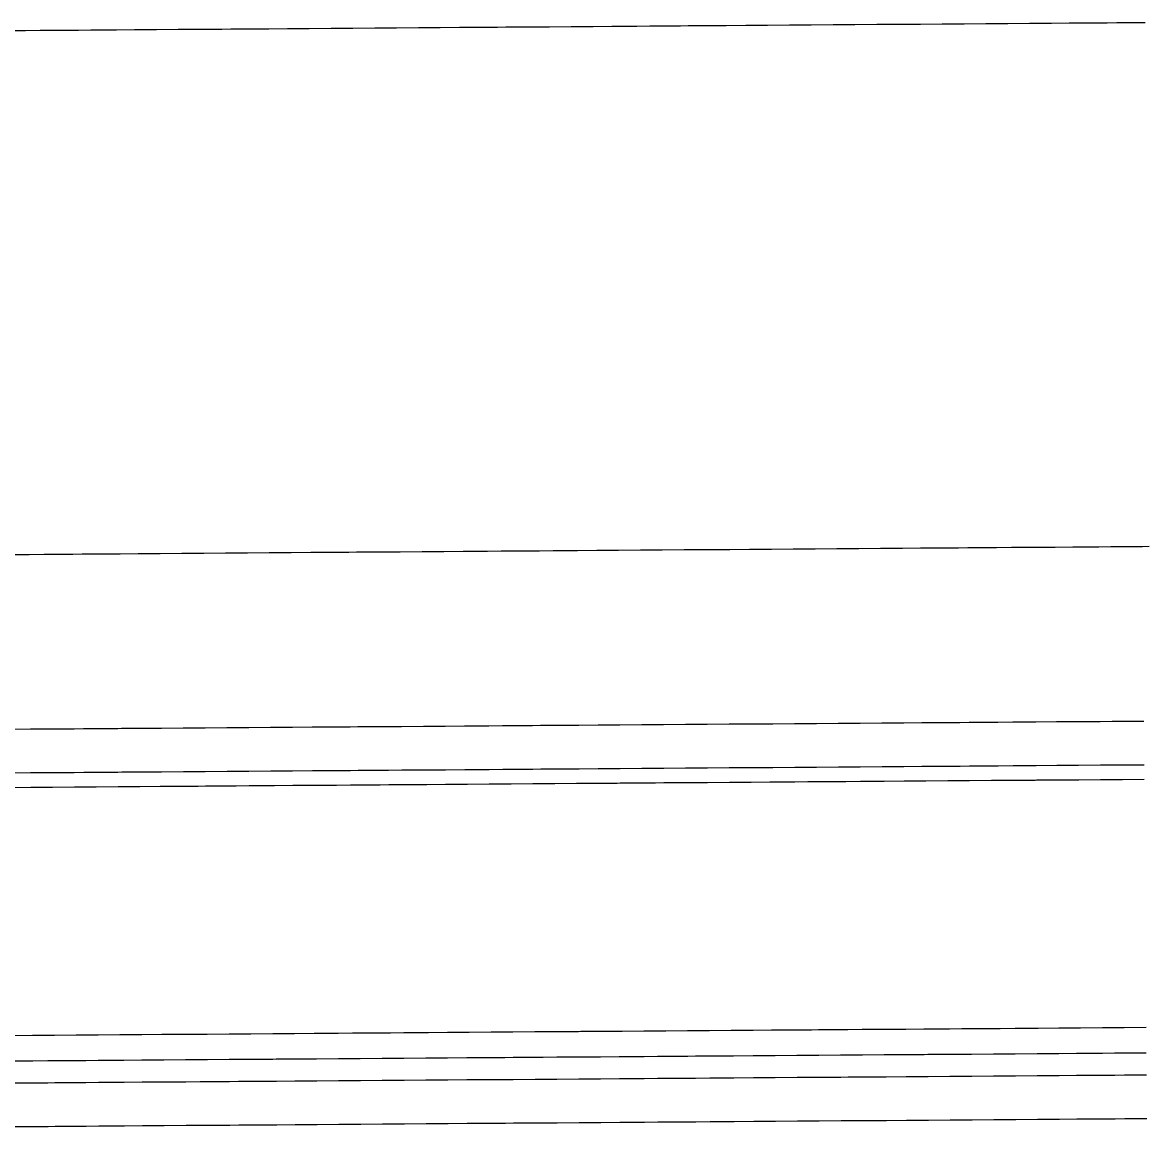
# Model space of a CAD drawing. Extents: x 2145147 to 2158018, y 137519 to 148068.
# Drawn here: x 2152463.1 to 2152514.4, y 142814.1 to 142864.7 of the extents above; entities that cross this region are included whole.
import ezdxf

# ---------------------------------------------------------------- set-up
doc = ezdxf.new("R2010")
doc.units = 0
doc.layers.add('PR_Phasing_Pavement_1', color=7, linetype='Continuous')

msp = doc.modelspace()

# ---------------------------------------------------------------- linework, layer by layer
at = {"layer": 'PR_Phasing_Pavement_1'}
for points in [[(2152462.248, 142864.295), (2152463.248, 142864.303), (2152463.934, 142864.308), (2152464.248, 142864.31), (2152465.248, 142864.317), (2152465.679, 142864.32), (2152466.248, 142864.324), (2152467.248, 142864.331), (2152467.424, 142864.332), (2152468.248, 142864.338), (2152469.17, 142864.345), (2152469.248, 142864.346), (2152470.248, 142864.353), (2152470.915, 142864.357), (2152471.248, 142864.36), (2152472.248, 142864.367), (2152472.66, 142864.37), (2152473.248, 142864.374), (2152474.248, 142864.381), (2152474.405, 142864.382), (2152475.248, 142864.388), (2152476.15, 142864.395), (2152476.248, 142864.396), (2152477.248, 142864.403), (2152477.895, 142864.407), (2152478.248, 142864.41), (2152479.248, 142864.417), (2152479.641, 142864.42), (2152480.248, 142864.424), (2152481.248, 142864.431), (2152481.386, 142864.432), (2152482.248, 142864.439), (2152483.131, 142864.445), (2152483.248, 142864.446), (2152484.248, 142864.453), (2152484.876, 142864.457), (2152485.248, 142864.46), (2152486.248, 142864.467), (2152486.621, 142864.47), (2152487.248, 142864.474), (2152488.248, 142864.481), (2152488.366, 142864.482), (2152489.248, 142864.489), (2152490.112, 142864.495), (2152490.248, 142864.496), (2152491.248, 142864.503), (2152491.857, 142864.507), (2152492.248, 142864.51), (2152493.248, 142864.517), (2152493.602, 142864.52), (2152494.248, 142864.524), (2152495.247, 142864.532), (2152495.347, 142864.532), (2152496.247, 142864.539), (2152497.092, 142864.545), (2152497.247, 142864.546), (2152498.247, 142864.553), (2152498.837, 142864.557), (2152498.93, 142864.558), (2152499.247, 142864.56), (2152500.247, 142864.567), (2152500.582, 142864.57), (2152501.247, 142864.574), (2152502.247, 142864.582), (2152502.328, 142864.582), (2152503.247, 142864.589), (2152504.073, 142864.595), (2152504.247, 142864.596), (2152505.247, 142864.603), (2152505.818, 142864.607), (2152506.247, 142864.61), (2152507.247, 142864.617), (2152507.563, 142864.62), (2152508.247, 142864.625), (2152509.247, 142864.632), (2152509.308, 142864.632), (2152510.247, 142864.639), (2152511.053, 142864.645), (2152511.247, 142864.646), (2152512.247, 142864.653), (2152512.799, 142864.657), (2152513.247, 142864.66), (2152514.247, 142864.667), (2152514.544, 142864.67)], [(2152462.42, 142840.295), (2152463.42, 142840.303), (2152464.106, 142840.308), (2152464.42, 142840.31), (2152465.42, 142840.317), (2152465.851, 142840.32), (2152466.42, 142840.324), (2152467.42, 142840.331), (2152467.596, 142840.332), (2152468.42, 142840.338), (2152469.342, 142840.345), (2152469.42, 142840.346), (2152470.42, 142840.353), (2152471.087, 142840.357), (2152471.42, 142840.36), (2152472.42, 142840.367), (2152472.832, 142840.37), (2152473.42, 142840.374), (2152474.42, 142840.381), (2152474.577, 142840.382), (2152475.42, 142840.388), (2152476.322, 142840.395), (2152476.42, 142840.396), (2152477.42, 142840.403), (2152478.067, 142840.407), (2152478.42, 142840.41), (2152479.42, 142840.417), (2152479.813, 142840.42), (2152480.42, 142840.424), (2152481.42, 142840.431), (2152481.558, 142840.432), (2152482.42, 142840.439), (2152483.303, 142840.445), (2152483.42, 142840.446), (2152484.42, 142840.453), (2152485.048, 142840.457), (2152485.42, 142840.46), (2152486.42, 142840.467), (2152486.793, 142840.47), (2152487.42, 142840.474), (2152488.42, 142840.481), (2152488.538, 142840.482), (2152489.42, 142840.489), (2152490.284, 142840.495), (2152490.42, 142840.496), (2152491.42, 142840.503), (2152492.029, 142840.507), (2152492.42, 142840.51), (2152493.42, 142840.517), (2152493.774, 142840.52), (2152494.42, 142840.524), (2152495.419, 142840.532), (2152495.519, 142840.532), (2152496.419, 142840.539), (2152497.264, 142840.545), (2152497.419, 142840.546), (2152498.419, 142840.553), (2152499.009, 142840.557), (2152499.102, 142840.558), (2152499.419, 142840.56), (2152500.419, 142840.567), (2152500.754, 142840.57), (2152501.419, 142840.574), (2152502.419, 142840.582), (2152502.5, 142840.582), (2152503.419, 142840.589), (2152504.245, 142840.595), (2152504.419, 142840.596), (2152505.419, 142840.603), (2152505.99, 142840.607), (2152506.419, 142840.61), (2152507.419, 142840.617), (2152507.735, 142840.62), (2152508.419, 142840.625), (2152509.419, 142840.632), (2152509.48, 142840.632), (2152510.419, 142840.639), (2152511.225, 142840.645), (2152511.419, 142840.646), (2152512.419, 142840.653), (2152512.971, 142840.657), (2152513.419, 142840.66), (2152514.419, 142840.667), (2152514.716, 142840.67)], [(2152462.478, 142832.296), (2152463.478, 142832.303), (2152464.163, 142832.308), (2152464.478, 142832.31), (2152465.477, 142832.317), (2152465.909, 142832.32), (2152466.477, 142832.324), (2152467.477, 142832.331), (2152467.654, 142832.333), (2152468.477, 142832.339), (2152469.399, 142832.345), (2152469.477, 142832.346), (2152470.477, 142832.353), (2152471.144, 142832.358), (2152471.477, 142832.36), (2152472.477, 142832.367), (2152472.889, 142832.37), (2152473.477, 142832.374), (2152474.477, 142832.382), (2152474.634, 142832.383), (2152475.477, 142832.389), (2152476.379, 142832.395), (2152476.477, 142832.396), (2152477.477, 142832.403), (2152478.125, 142832.408), (2152478.477, 142832.41), (2152479.477, 142832.417), (2152479.87, 142832.42), (2152480.477, 142832.424), (2152481.477, 142832.432), (2152481.615, 142832.433), (2152482.477, 142832.439), (2152483.36, 142832.445), (2152483.477, 142832.446), (2152484.477, 142832.453), (2152485.105, 142832.458), (2152485.477, 142832.46), (2152486.477, 142832.467), (2152486.85, 142832.47), (2152487.477, 142832.474), (2152488.477, 142832.482), (2152488.596, 142832.482), (2152489.477, 142832.489), (2152490.341, 142832.495), (2152490.477, 142832.496), (2152491.477, 142832.503), (2152492.086, 142832.507), (2152492.477, 142832.51), (2152493.477, 142832.517), (2152493.831, 142832.52), (2152494.477, 142832.525), (2152495.477, 142832.532), (2152495.576, 142832.532), (2152496.477, 142832.539), (2152497.321, 142832.545), (2152497.477, 142832.546), (2152498.477, 142832.553), (2152499.067, 142832.557), (2152499.159, 142832.558), (2152499.477, 142832.56), (2152500.477, 142832.567), (2152500.812, 142832.57), (2152501.477, 142832.575), (2152502.477, 142832.582), (2152502.557, 142832.582), (2152503.477, 142832.589), (2152504.302, 142832.595), (2152504.476, 142832.596), (2152505.476, 142832.603), (2152506.047, 142832.607), (2152506.476, 142832.61), (2152507.476, 142832.618), (2152507.792, 142832.62), (2152508.476, 142832.625), (2152509.476, 142832.632), (2152509.537, 142832.632), (2152510.476, 142832.639), (2152511.283, 142832.645), (2152511.476, 142832.646), (2152512.476, 142832.653), (2152513.028, 142832.657), (2152513.476, 142832.66), (2152514.476, 142832.668)], [(2152462.492, 142830.296), (2152463.492, 142830.303), (2152464.178, 142830.308), (2152464.492, 142830.31), (2152465.492, 142830.317), (2152465.923, 142830.32), (2152466.492, 142830.324), (2152467.492, 142830.331), (2152467.668, 142830.333), (2152468.492, 142830.339), (2152469.413, 142830.345), (2152469.492, 142830.346), (2152470.492, 142830.353), (2152471.158, 142830.358), (2152471.492, 142830.36), (2152472.492, 142830.367), (2152472.903, 142830.37), (2152473.492, 142830.374), (2152474.492, 142830.382), (2152474.649, 142830.383), (2152475.492, 142830.389), (2152476.394, 142830.395), (2152476.492, 142830.396), (2152477.491, 142830.403), (2152478.139, 142830.408), (2152478.491, 142830.41), (2152479.491, 142830.417), (2152479.884, 142830.42), (2152480.491, 142830.424), (2152481.491, 142830.432), (2152481.629, 142830.433), (2152482.491, 142830.439), (2152483.374, 142830.445), (2152483.491, 142830.446), (2152484.491, 142830.453), (2152485.12, 142830.458), (2152485.491, 142830.46), (2152486.491, 142830.467), (2152486.865, 142830.47), (2152487.491, 142830.475), (2152488.491, 142830.482), (2152488.61, 142830.483), (2152489.491, 142830.489), (2152490.355, 142830.495), (2152490.491, 142830.496), (2152491.491, 142830.503), (2152492.1, 142830.508), (2152492.491, 142830.51), (2152493.491, 142830.517), (2152493.845, 142830.52), (2152494.491, 142830.525), (2152495.491, 142830.532), (2152495.59, 142830.532), (2152496.491, 142830.539), (2152497.336, 142830.545), (2152497.491, 142830.546), (2152498.491, 142830.553), (2152499.081, 142830.557), (2152499.173, 142830.558), (2152499.491, 142830.56), (2152500.491, 142830.568), (2152500.826, 142830.57), (2152501.491, 142830.575), (2152502.491, 142830.582), (2152502.571, 142830.582), (2152503.491, 142830.589), (2152504.316, 142830.595), (2152504.491, 142830.596), (2152505.491, 142830.603), (2152506.061, 142830.607), (2152506.491, 142830.61), (2152507.491, 142830.618), (2152507.807, 142830.62), (2152508.491, 142830.625), (2152509.491, 142830.632), (2152509.552, 142830.632), (2152510.491, 142830.639), (2152511.297, 142830.645), (2152511.491, 142830.646), (2152512.491, 142830.653), (2152513.042, 142830.657), (2152513.491, 142830.661), (2152514.491, 142830.668)], [(2152462.497, 142829.629), (2152463.497, 142829.636), (2152464.182, 142829.641), (2152464.497, 142829.643), (2152465.497, 142829.651), (2152465.928, 142829.654), (2152466.497, 142829.658), (2152467.497, 142829.665), (2152467.673, 142829.666), (2152468.496, 142829.672), (2152469.418, 142829.679), (2152469.496, 142829.679), (2152470.496, 142829.686), (2152471.163, 142829.691), (2152471.496, 142829.693), (2152472.496, 142829.701), (2152472.908, 142829.704), (2152473.496, 142829.708), (2152474.496, 142829.715), (2152474.653, 142829.716), (2152475.496, 142829.722), (2152476.399, 142829.729), (2152476.496, 142829.729), (2152477.496, 142829.736), (2152478.144, 142829.741), (2152478.496, 142829.744), (2152479.496, 142829.751), (2152479.889, 142829.753), (2152480.496, 142829.758), (2152481.496, 142829.765), (2152481.634, 142829.766), (2152482.496, 142829.772), (2152483.379, 142829.778), (2152483.496, 142829.779), (2152484.496, 142829.786), (2152485.124, 142829.791), (2152485.496, 142829.794), (2152486.496, 142829.801), (2152486.869, 142829.803), (2152487.496, 142829.808), (2152488.496, 142829.815), (2152488.615, 142829.816), (2152489.496, 142829.822), (2152490.36, 142829.828), (2152490.496, 142829.829), (2152491.496, 142829.837), (2152492.105, 142829.841), (2152492.496, 142829.844), (2152493.496, 142829.851), (2152493.85, 142829.853), (2152494.496, 142829.858), (2152495.496, 142829.865), (2152495.595, 142829.866), (2152496.496, 142829.872), (2152497.34, 142829.878), (2152497.496, 142829.879), (2152498.496, 142829.887), (2152499.086, 142829.891), (2152499.178, 142829.891), (2152499.496, 142829.894), (2152500.496, 142829.901), (2152500.831, 142829.903), (2152501.496, 142829.908), (2152502.496, 142829.915), (2152502.576, 142829.916), (2152503.496, 142829.922), (2152504.321, 142829.928), (2152504.496, 142829.929), (2152505.496, 142829.937), (2152506.066, 142829.941), (2152506.496, 142829.944), (2152507.495, 142829.951), (2152507.811, 142829.953), (2152508.495, 142829.958), (2152509.495, 142829.965), (2152509.557, 142829.966), (2152510.495, 142829.972), (2152511.302, 142829.978), (2152511.495, 142829.98), (2152512.495, 142829.987), (2152513.047, 142829.991), (2152513.495, 142829.994), (2152514.495, 142830.001)], [(2152462.578, 142818.266), (2152463.578, 142818.273), (2152464.264, 142818.278), (2152464.578, 142818.28), (2152465.578, 142818.287), (2152466.009, 142818.291), (2152466.578, 142818.295), (2152467.578, 142818.302), (2152467.754, 142818.303), (2152468.578, 142818.309), (2152469.499, 142818.316), (2152469.578, 142818.316), (2152470.578, 142818.323), (2152471.244, 142818.328), (2152471.578, 142818.33), (2152472.578, 142818.338), (2152472.99, 142818.341), (2152473.578, 142818.345), (2152474.578, 142818.352), (2152474.735, 142818.353), (2152475.578, 142818.359), (2152476.48, 142818.365), (2152476.578, 142818.366), (2152477.578, 142818.373), (2152478.225, 142818.378), (2152478.578, 142818.38), (2152479.577, 142818.388), (2152479.97, 142818.39), (2152480.577, 142818.395), (2152481.577, 142818.402), (2152481.715, 142818.403), (2152482.577, 142818.409), (2152483.46, 142818.415), (2152483.577, 142818.416), (2152484.577, 142818.423), (2152485.206, 142818.428), (2152485.577, 142818.431), (2152486.577, 142818.438), (2152486.951, 142818.44), (2152487.577, 142818.445), (2152488.577, 142818.452), (2152488.696, 142818.453), (2152489.577, 142818.459), (2152490.441, 142818.465), (2152490.577, 142818.466), (2152491.577, 142818.473), (2152492.186, 142818.478), (2152492.577, 142818.481), (2152493.577, 142818.488), (2152493.931, 142818.49), (2152494.577, 142818.495), (2152495.577, 142818.502), (2152495.677, 142818.503), (2152496.577, 142818.509), (2152497.422, 142818.515), (2152497.577, 142818.516), (2152498.577, 142818.524), (2152499.167, 142818.528), (2152499.259, 142818.528), (2152499.577, 142818.531), (2152500.577, 142818.538), (2152500.912, 142818.54), (2152501.577, 142818.545), (2152502.577, 142818.552), (2152502.657, 142818.553), (2152503.577, 142818.559), (2152504.402, 142818.565), (2152504.577, 142818.566), (2152505.577, 142818.574), (2152506.147, 142818.578), (2152506.577, 142818.581), (2152507.577, 142818.588), (2152507.893, 142818.59), (2152508.577, 142818.595), (2152509.577, 142818.602), (2152509.638, 142818.603), (2152510.577, 142818.609), (2152511.383, 142818.615), (2152511.577, 142818.617), (2152512.577, 142818.624), (2152513.128, 142818.628), (2152513.577, 142818.631), (2152514.577, 142818.638)], [(2152462.586, 142817.099), (2152463.586, 142817.107), (2152464.272, 142817.111), (2152464.586, 142817.114), (2152465.586, 142817.121), (2152466.017, 142817.124), (2152466.586, 142817.128), (2152467.586, 142817.135), (2152467.762, 142817.136), (2152468.586, 142817.142), (2152469.508, 142817.149), (2152469.586, 142817.149), (2152470.586, 142817.157), (2152471.253, 142817.161), (2152471.586, 142817.164), (2152472.586, 142817.171), (2152472.998, 142817.174), (2152473.586, 142817.178), (2152474.586, 142817.185), (2152474.743, 142817.186), (2152475.586, 142817.192), (2152476.488, 142817.199), (2152476.586, 142817.2), (2152477.586, 142817.207), (2152478.233, 142817.211), (2152478.586, 142817.214), (2152479.586, 142817.221), (2152479.978, 142817.224), (2152480.586, 142817.228), (2152481.586, 142817.235), (2152481.724, 142817.236), (2152482.586, 142817.242), (2152483.469, 142817.249), (2152483.586, 142817.25), (2152484.586, 142817.257), (2152485.214, 142817.261), (2152485.586, 142817.264), (2152486.586, 142817.271), (2152486.959, 142817.274), (2152487.586, 142817.278), (2152488.586, 142817.285), (2152488.704, 142817.286), (2152489.586, 142817.292), (2152490.449, 142817.299), (2152490.586, 142817.3), (2152491.586, 142817.307), (2152492.195, 142817.311), (2152492.585, 142817.314), (2152493.585, 142817.321), (2152493.94, 142817.324), (2152494.585, 142817.328), (2152495.585, 142817.335), (2152495.685, 142817.336), (2152496.585, 142817.343), (2152497.43, 142817.349), (2152497.585, 142817.35), (2152498.585, 142817.357), (2152499.175, 142817.361), (2152499.268, 142817.362), (2152499.585, 142817.364), (2152500.585, 142817.371), (2152500.92, 142817.374), (2152501.585, 142817.378), (2152502.585, 142817.385), (2152502.666, 142817.386), (2152503.585, 142817.393), (2152504.411, 142817.399), (2152504.585, 142817.4), (2152505.585, 142817.407), (2152506.156, 142817.411), (2152506.585, 142817.414), (2152507.585, 142817.421), (2152507.901, 142817.424), (2152508.585, 142817.428), (2152509.585, 142817.436), (2152509.646, 142817.436), (2152510.585, 142817.443), (2152511.391, 142817.448), (2152511.585, 142817.45), (2152512.585, 142817.457), (2152513.136, 142817.461), (2152513.585, 142817.464), (2152514.585, 142817.471)], [(2152462.586, 142817.099), (2152463.586, 142817.107), (2152464.272, 142817.111), (2152464.586, 142817.114), (2152465.586, 142817.121), (2152466.017, 142817.124), (2152466.586, 142817.128), (2152467.586, 142817.135), (2152467.762, 142817.136), (2152468.586, 142817.142), (2152469.508, 142817.149), (2152469.586, 142817.149), (2152470.586, 142817.157), (2152471.253, 142817.161), (2152471.586, 142817.164), (2152472.586, 142817.171), (2152472.998, 142817.174), (2152473.586, 142817.178), (2152474.586, 142817.185), (2152474.743, 142817.186), (2152475.586, 142817.192), (2152476.488, 142817.199), (2152476.586, 142817.2), (2152477.586, 142817.207), (2152478.233, 142817.211), (2152478.586, 142817.214), (2152479.586, 142817.221), (2152479.978, 142817.224), (2152480.586, 142817.228), (2152481.586, 142817.235), (2152481.724, 142817.236), (2152482.586, 142817.242), (2152483.469, 142817.249), (2152483.586, 142817.25), (2152484.586, 142817.257), (2152485.214, 142817.261), (2152485.586, 142817.264), (2152486.586, 142817.271), (2152486.959, 142817.274), (2152487.586, 142817.278), (2152488.586, 142817.285), (2152488.704, 142817.286), (2152489.586, 142817.292), (2152490.449, 142817.299), (2152490.586, 142817.3), (2152491.586, 142817.307), (2152492.195, 142817.311), (2152492.585, 142817.314), (2152493.585, 142817.321), (2152493.94, 142817.324), (2152494.585, 142817.328), (2152495.585, 142817.335), (2152495.685, 142817.336), (2152496.585, 142817.343), (2152497.43, 142817.349), (2152497.585, 142817.35), (2152498.585, 142817.357), (2152499.175, 142817.361), (2152499.268, 142817.362), (2152499.585, 142817.364), (2152500.585, 142817.371), (2152500.92, 142817.374), (2152501.585, 142817.378), (2152502.585, 142817.385), (2152502.666, 142817.386), (2152503.585, 142817.393), (2152504.411, 142817.399), (2152504.585, 142817.4), (2152505.585, 142817.407), (2152506.156, 142817.411), (2152506.585, 142817.414), (2152507.585, 142817.421), (2152507.901, 142817.424), (2152508.585, 142817.428), (2152509.585, 142817.436), (2152509.646, 142817.436), (2152510.585, 142817.443), (2152511.391, 142817.448), (2152511.585, 142817.45), (2152512.585, 142817.457), (2152513.136, 142817.461), (2152513.585, 142817.464), (2152514.585, 142817.471)], [(2152462.593, 142816.089), (2152463.593, 142816.097), (2152464.279, 142816.101), (2152464.593, 142816.104), (2152465.593, 142816.111), (2152466.024, 142816.114), (2152466.593, 142816.118), (2152467.593, 142816.125), (2152467.77, 142816.126), (2152468.593, 142816.132), (2152469.515, 142816.139), (2152469.593, 142816.139), (2152470.593, 142816.147), (2152471.26, 142816.151), (2152471.593, 142816.154), (2152472.593, 142816.161), (2152473.005, 142816.164), (2152473.593, 142816.168), (2152474.593, 142816.175), (2152474.75, 142816.176), (2152475.593, 142816.182), (2152476.495, 142816.189), (2152476.593, 142816.19), (2152477.593, 142816.197), (2152478.241, 142816.201), (2152478.593, 142816.204), (2152479.593, 142816.211), (2152479.986, 142816.214), (2152480.593, 142816.218), (2152481.593, 142816.225), (2152481.731, 142816.226), (2152482.593, 142816.232), (2152483.476, 142816.239), (2152483.593, 142816.24), (2152484.593, 142816.247), (2152485.221, 142816.251), (2152485.593, 142816.254), (2152486.593, 142816.261), (2152486.966, 142816.264), (2152487.593, 142816.268), (2152488.593, 142816.275), (2152488.711, 142816.276), (2152489.593, 142816.283), (2152490.457, 142816.289), (2152490.593, 142816.29), (2152491.593, 142816.297), (2152492.202, 142816.301), (2152492.593, 142816.304), (2152493.593, 142816.311), (2152493.947, 142816.314), (2152494.593, 142816.318), (2152495.593, 142816.325), (2152495.692, 142816.326), (2152496.593, 142816.333), (2152497.437, 142816.339), (2152497.593, 142816.34), (2152498.593, 142816.347), (2152499.182, 142816.351), (2152499.275, 142816.352), (2152499.593, 142816.354), (2152500.593, 142816.361), (2152500.928, 142816.364), (2152501.592, 142816.368), (2152502.592, 142816.376), (2152502.673, 142816.376), (2152503.592, 142816.383), (2152504.418, 142816.389), (2152504.592, 142816.39), (2152505.592, 142816.397), (2152506.163, 142816.401), (2152506.592, 142816.404), (2152507.592, 142816.411), (2152507.908, 142816.414), (2152508.592, 142816.418), (2152509.592, 142816.426), (2152509.653, 142816.426), (2152510.592, 142816.433), (2152511.399, 142816.438), (2152511.592, 142816.44), (2152512.592, 142816.447), (2152513.144, 142816.451), (2152513.592, 142816.454), (2152514.592, 142816.461)], [(2152462.608, 142814.089), (2152463.608, 142814.097), (2152464.294, 142814.101), (2152464.608, 142814.104), (2152465.608, 142814.111), (2152466.039, 142814.114), (2152466.608, 142814.118), (2152467.608, 142814.125), (2152467.784, 142814.126), (2152468.608, 142814.132), (2152469.529, 142814.139), (2152469.608, 142814.14), (2152470.608, 142814.147), (2152471.274, 142814.151), (2152471.608, 142814.154), (2152472.608, 142814.161), (2152473.019, 142814.164), (2152473.608, 142814.168), (2152474.607, 142814.175), (2152474.765, 142814.176), (2152475.607, 142814.182), (2152476.51, 142814.189), (2152476.607, 142814.19), (2152477.607, 142814.197), (2152478.255, 142814.201), (2152478.607, 142814.204), (2152479.607, 142814.211), (2152480, 142814.214), (2152480.607, 142814.218), (2152481.607, 142814.225), (2152481.745, 142814.226), (2152482.607, 142814.232), (2152483.49, 142814.239), (2152483.607, 142814.24), (2152484.607, 142814.247), (2152485.235, 142814.251), (2152485.607, 142814.254), (2152486.607, 142814.261), (2152486.981, 142814.264), (2152487.607, 142814.268), (2152488.607, 142814.275), (2152488.726, 142814.276), (2152489.607, 142814.283), (2152490.471, 142814.289), (2152490.607, 142814.29), (2152491.607, 142814.297), (2152492.216, 142814.301), (2152492.607, 142814.304), (2152493.607, 142814.311), (2152493.961, 142814.314), (2152494.607, 142814.318), (2152495.607, 142814.325), (2152495.706, 142814.326), (2152496.607, 142814.333), (2152497.452, 142814.339), (2152497.607, 142814.34), (2152498.607, 142814.347), (2152499.197, 142814.351), (2152499.289, 142814.352), (2152499.607, 142814.354), (2152500.607, 142814.361), (2152500.942, 142814.364), (2152501.607, 142814.368), (2152502.607, 142814.376), (2152502.687, 142814.376), (2152503.607, 142814.383), (2152504.432, 142814.389), (2152504.607, 142814.39), (2152505.607, 142814.397), (2152506.177, 142814.401), (2152506.607, 142814.404), (2152507.607, 142814.411), (2152507.923, 142814.414), (2152508.607, 142814.418), (2152509.607, 142814.426), (2152509.668, 142814.426), (2152510.607, 142814.433), (2152511.413, 142814.439), (2152511.607, 142814.44), (2152512.607, 142814.447), (2152513.158, 142814.451), (2152513.606, 142814.454), (2152514.606, 142814.461)]]:
    msp.add_lwpolyline(points, dxfattribs=at)

doc.saveas('drawing.dxf')
